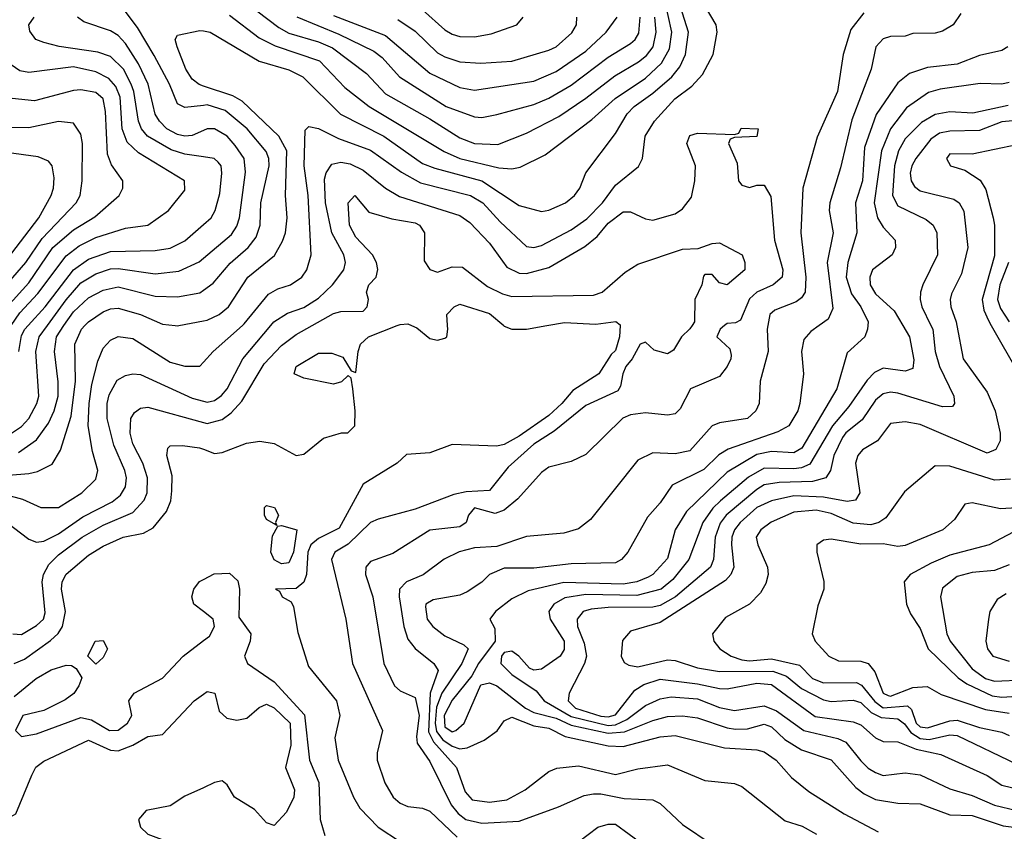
# Model space of a CAD drawing. Header units: inches. Extents: x 1793389 to 1900389, y 320802 to 470796.
# Tile 617 of 656: x 1859505 to 1862157, y 428638 to 430823. Entities that reach past the tile are written whole.
import ezdxf

# ---------------------------------------------------------------- set-up
doc = ezdxf.new("R2010")
doc.units = ezdxf.units.IN
doc.header["$MEASUREMENT"] = 0
for name, color, linetype in [('B8452', 7, 'Continuous'), ('B8453', 7, 'Continuous'), ('B8462', 7, 'Continuous'), ('B8463', 7, 'Continuous')]:
    doc.layers.add(name, color=color, linetype=linetype)

msp = doc.modelspace()

# ---------------------------------------------------------------- linework, layer by layer
at = {"layer": 'B8452', "color": 2}
for points, elevation in [([(1859430, 429594), (1859530, 429601.3), (1859552.9, 429607.1), (1859593, 429627), (1859615.1, 429664.9), (1859644, 429756), (1859655.3, 429850), (1859653.3, 429950), (1859671.6, 429990), (1859680.7, 430000)], 298), ([(1859470, 429701.7), (1859510, 429728.7), (1859529.8, 429750.2), (1859551.1, 429790), (1859556.9, 429810), (1859548.5, 429930), (1859558, 429970), (1859579.8, 430000)], 306), ([(1859502, 429658), (1859550, 429692.7), (1859582.4, 429737.6), (1859597.7, 429770), (1859608.5, 429810), (1859608.5, 429848.5), (1859598.5, 429930), (1859603.9, 429970), (1859624.4, 430000)], 302), ([(1859502.8, 429930), (1859510, 429973), (1859519.1, 429990), (1859528.1, 430000)], 310), ([(1859924, 430000), (1859930, 429999.3), (1859933.6, 430000)], 298), ([(1859470, 429544.2), (1859512.9, 429532.9), (1859562, 429510), (1859610, 429510.5), (1859672.7, 429550), (1859710, 429586.8), (1859715.1, 429610), (1859701, 429661), (1859689.8, 429729.8), (1859692, 429790), (1859699, 429841), (1859715.4, 429904.6), (1859730, 429938.8), (1859750, 429960.7), (1859770, 429970.4), (1859810, 429965.5), (1859910, 429901.6), (1859950, 429890.7), (1859990, 429891), (1860000, 429901.8)], 294), ([(1859470, 429470.4), (1859530, 429424.9), (1859550, 429417.1), (1859570, 429419.5), (1859610, 429438.9), (1859674.9, 429485.1), (1859754.5, 429525.5), (1859777, 429543), (1859790, 429566), (1859792.8, 429590), (1859788.3, 429610), (1859758.2, 429678.2), (1859741, 429750), (1859741.1, 429790), (1859746.3, 429813.7), (1859767.2, 429852.8), (1859790, 429866), (1859810, 429870.4), (1859830, 429868.4), (1859970, 429804.6), (1860000, 429796.4)], 290), ([(1859486.8, 429170), (1859510, 429168.2), (1859550, 429192.4), (1859569.6, 429210), (1859573.4, 429226.6), (1859565.6, 429310), (1859569.6, 429330), (1859583.5, 429356.5), (1859610, 429382.6), (1859673.6, 429430), (1859730, 429462.7), (1859810, 429497), (1859840.5, 429530), (1859848.3, 429550), (1859849.7, 429590), (1859836.9, 429630), (1859810, 429681.2), (1859803, 429710), (1859804.5, 429750), (1859814, 429766), (1859830, 429777.3), (1859850, 429780.5), (1860000, 429738.8)], 286), ([(1859490, 429090.3), (1859518, 429102), (1859587.9, 429152.1), (1859608.7, 429171.3), (1859620.5, 429190), (1859628.3, 429230), (1859617.7, 429290), (1859619.7, 429310), (1859630, 429330.4), (1859690, 429382), (1859730, 429405.7), (1859784, 429430), (1859838.6, 429441.4), (1859864.4, 429455.6), (1859900.7, 429499.3), (1859912, 429528), (1859914.8, 429554.8), (1859915.5, 429595.5), (1859901.2, 429650), (1859904, 429670), (1859910, 429676), (1859943.2, 429676.8), (1859989.4, 429670.6), (1860000, 429666.8)], 282), ([(1860000, 429230), (1859974, 429250), (1859969, 429270), (1859974, 429290), (1859989.3, 429310.7), (1860000, 429316.3)], 278), ([(1859490, 429001), (1859549.3, 429050), (1859590, 429073), (1859630, 429086), (1859644.7, 429084.7), (1859656.9, 429076.9), (1859672, 429052), (1859664.7, 429030), (1859650.8, 429009.2), (1859627.5, 428992.5), (1859570, 428964), (1859514, 428950), (1859494, 428910), (1859510, 428894), (1859550, 428901), (1859670, 428944.9), (1859698.8, 428938.8), (1859746.8, 428910), (1859770, 428910.5), (1859795.6, 428930), (1859807, 428950), (1859799, 428990), (1859813.2, 429010), (1859890, 429050.7), (1859945.2, 429110), (1860000, 429151.9)], 278), ([(1859188.7, 428630), (1859199, 428641), (1859206, 428670), (1859210, 428671.3), (1859250, 428664.7), (1859290, 428678.8), (1859310, 428679.1), (1859350, 428665.5), (1859390, 428660.5), (1859470, 428670.7), (1859494.7, 428685.3), (1859537.4, 428790), (1859548.9, 428811.1), (1859570, 428827), (1859690, 428884), (1859750, 428857), (1859770, 428855.3), (1859809.8, 428870.2), (1859850, 428894), (1859890, 428898.8), (1859975.1, 428990), (1860000, 429007.7)], 274), ([(1860000, 428755.9), (1859950, 428733.3), (1859910, 428706.6), (1859845.7, 428694.3), (1859824.9, 428670), (1859830.7, 428650), (1859850, 428630.7), (1859910, 428608.4), (1859990, 428565.3), (1860000, 428557.4)], 274)]:
    msp.add_lwpolyline(points, dxfattribs=dict(at, elevation=elevation))
at = {"layer": 'B8452', "color": 2, "elevation": 278}
msp.add_lwpolyline([(1859710, 429088), (1859688.7, 429110), (1859708, 429150), (1859730, 429152), (1859742, 429130), (1859730, 429106)], close=True, dxfattribs=at)
at = {"layer": 'B8453', "color": 2}
for points, elevation in [([(1860000, 430592.9), (1859950, 430587.3), (1859930, 430597.2), (1859908.3, 430650), (1859867.2, 430727.2), (1859822.2, 430802.2), (1859786.6, 430850), (1859779.3, 430870), (1859789.6, 430890.4), (1859850, 430894.9), (1859870, 430901.6), (1859885.2, 430910), (1859910, 430938), (1859970, 430923.8), (1859990, 430912.7), (1860000, 430903.1)], 302), ([(1860000, 430454.2), (1859950, 430461.5), (1859913.2, 430473.2), (1859849.6, 430510), (1859832.8, 430530), (1859824.8, 430550), (1859812.8, 430630), (1859805.3, 430650), (1859784.4, 430690), (1859750, 430724.7), (1859715.8, 430735.8), (1859611.2, 430751.2), (1859570, 430762), (1859549, 430770), (1859532.7, 430792.7), (1859529.4, 430810), (1859543.7, 430830)], 310), ([(1860000, 430525), (1859970, 430511.5), (1859950, 430509.7), (1859930, 430514), (1859901.6, 430530), (1859881.3, 430550), (1859870, 430569.4), (1859851.1, 430650), (1859824.7, 430704.7), (1859790, 430759.6), (1859770, 430780.5), (1859750, 430793.3), (1859677.5, 430817.5), (1859661.2, 430830)], 306), ([(1860000, 430644.8), (1859988.6, 430648.6), (1859970, 430663.7), (1859952.3, 430690), (1859929.2, 430750), (1859924, 430770), (1859930, 430782), (1859990, 430794.8), (1860000, 430793.1)], 298), ([(1859482.1, 430000), (1859505.5, 430034.5), (1859553.7, 430086.3), (1859630, 430187.4), (1859665.1, 430214.9), (1859710, 430237.3), (1859790, 430262), (1859850, 430270.6), (1859906, 430310), (1859950, 430364.7), (1859949, 430390), (1859825.3, 430465.3), (1859794.2, 430494.2), (1859780.9, 430530), (1859775.3, 430615.3), (1859763.6, 430643.6), (1859745.6, 430665.6), (1859710, 430683.5), (1859650, 430696.4), (1859530, 430681.3), (1859505.7, 430685.7), (1859482.3, 430702.3)], 314), ([(1859470.6, 430049.4), (1859530, 430114.9), (1859594.8, 430210), (1859650, 430257.4), (1859707.6, 430292.4), (1859773.2, 430350), (1859782.7, 430370), (1859782.7, 430390), (1859752.6, 430432.6), (1859741.5, 430461.5), (1859736.1, 430576.1), (1859729.6, 430610), (1859710, 430627.6), (1859670, 430634.7), (1859650, 430633.3), (1859545.4, 430605.4), (1859450, 430615.1)], 318), ([(1859450.6, 430089.4), (1859521.7, 430170), (1859565.9, 430234.1), (1859657.6, 430330), (1859667.8, 430350), (1859673.3, 430390), (1859674, 430490), (1859670, 430515.3), (1859650, 430545.2), (1859610, 430549.6), (1859530, 430532.8), (1859467.1, 430532.9)], 322), ([(1859470, 430176.4), (1859556.9, 430290), (1859589.6, 430350), (1859596.2, 430370), (1859598, 430398), (1859592.3, 430430), (1859582.7, 430442.7), (1859554.5, 430454.5), (1859470, 430465.6)], 326), ([(1859528.1, 430000), (1859573.3, 430050), (1859650, 430150.3), (1859690, 430179), (1859750, 430199), (1859870, 430202), (1859910, 430208.4), (1859950, 430228.2), (1860000, 430271.8)], 310), ([(1859579.8, 430000), (1859630, 430068.9), (1859670, 430115.2), (1859710, 430139), (1859750, 430152.6), (1859770, 430153.8), (1859870, 430139.5), (1859933.6, 430146.4), (1859988.5, 430171.5), (1860000, 430181.3)], 306), ([(1859624.4, 430000), (1859650, 430037.4), (1859690, 430074.9), (1859730, 430095.6), (1859770, 430104), (1859870, 430078.9), (1859930, 430077.6), (1859990, 430088.4), (1860000, 430095.6)], 302), ([(1859680.7, 430000), (1859690, 430010.3), (1859730, 430037), (1859750, 430045.3), (1859770, 430047), (1859830.2, 430030.2), (1859890, 430003.8), (1859924, 430000)], 298), ([(1859933.6, 430000), (1860000, 430012.5)], 298)]:
    msp.add_lwpolyline(points, dxfattribs=dict(at, elevation=elevation))
at = {"layer": 'B8462', "color": 2}
for points, elevation in [([(1860000, 429796.4), (1860010, 429793.7), (1860030, 429798.7), (1860048.6, 429811.4), (1860064.2, 429830), (1860105.6, 429910), (1860181.2, 430000)], 290), ([(1860000, 429738.8), (1860010, 429736), (1860050, 429747.2), (1860074.5, 429765.5), (1860103.1, 429796.9), (1860163.3, 429896.7), (1860210, 429946.4), (1860250, 429975.8), (1860292.7, 430000)], 286), ([(1860000, 429901.8), (1860026, 429930), (1860105, 430000)], 294), ([(1860000, 429666.8), (1860030, 429656), (1860050, 429658), (1860116.2, 429683.8), (1860151.5, 429688.5), (1860190, 429682.6), (1860250, 429650.6), (1860270, 429654), (1860323, 429697), (1860371.3, 429711.3), (1860388.7, 429711.3), (1860408, 429730), (1860408.7, 429770), (1860402, 429830), (1860398, 429858), (1860390, 429866), (1860371.6, 429848.4), (1860350, 429842), (1860270, 429858), (1860244, 429870), (1860249.2, 429890), (1860310, 429925.5), (1860345.8, 429925.8), (1860374.9, 429914.9), (1860398, 429878), (1860410, 429874), (1860416.2, 429930), (1860422.9, 429950), (1860444.5, 429970), (1860522, 430000)], 282), ([(1861121.9, 430000), (1861120.5, 429970), (1861110, 429933.2), (1861098, 429922), (1861064.9, 429870), (1860994.7, 429825.3), (1860964.9, 429790), (1860930, 429758), (1860850, 429702), (1860810, 429679.7), (1860790, 429675.1), (1860670, 429679.5), (1860610, 429657.2), (1860546.8, 429653.2), (1860522, 429630), (1860430, 429573.2), (1860365.7, 429454.3), (1860310, 429426.4), (1860289.2, 429410), (1860280.6, 429390), (1860277.4, 429330), (1860270, 429309), (1860250, 429292.3), (1860194, 429290), (1860204.7, 429284.7), (1860212, 429270), (1860235.9, 429255.9), (1860242.5, 429242.5), (1860253.8, 429173.8), (1860282.5, 429082.5), (1860358, 428990), (1860367.3, 428950), (1860354, 428890), (1860363, 428830), (1860404, 428730), (1860420.9, 428700.9), (1860470.7, 428650), (1860590.4, 428570.4)], 282), ([(1861315.7, 430000), (1861310, 429991.2), (1861287.2, 429970), (1861266.1, 429933.9), (1861250, 429923.6), (1861213.7, 429933.7), (1861190, 429955.6), (1861176, 429950), (1861154.4, 429910), (1861137.6, 429890), (1861129, 429870), (1861123.1, 429836.9), (1861115.8, 429824.2), (1861030, 429784.7), (1860944.1, 429715.9), (1860890, 429680.4), (1860820.9, 429619.1), (1860770, 429555.6), (1860707.8, 429552.2), (1860674.4, 429545.6), (1860570, 429505.6), (1860470, 429478.4), (1860450, 429469.6), (1860390, 429411.1), (1860354, 429390), (1860344.9, 429370), (1860383.7, 429210), (1860401.6, 429090), (1860482, 428910), (1860468, 428850), (1860468, 428830), (1860488.7, 428768.7), (1860510.8, 428730), (1860530, 428714), (1860550, 428704.9), (1860590, 428700.5), (1860610, 428693), (1860682.8, 428622.8)], 286), ([(1861403.5, 430000), (1861391, 429990), (1861382, 429970), (1861417.1, 429937.1), (1861420.7, 429920.7), (1861420.5, 429910), (1861410.4, 429890), (1861390, 429862.7), (1861311.3, 429830), (1861283.8, 429776.2), (1861270, 429762.7), (1861250, 429758.4), (1861190, 429765.4), (1861150, 429759.7), (1861128.9, 429751.1), (1861030, 429653.2), (1860990, 429634), (1860930, 429619), (1860910, 429604), (1860846.6, 429533.4), (1860810, 429502.9), (1860785.8, 429494.2), (1860730, 429509.2), (1860714, 429490), (1860707.3, 429470), (1860690, 429458.4), (1860610, 429449.6), (1860510, 429386.6), (1860450, 429365.2), (1860437.3, 429350), (1860436.3, 429330), (1860455.8, 429270), (1860486, 429090), (1860514, 429030), (1860530, 429016.3), (1860570, 428999.1), (1860580.8, 428950), (1860573.4, 428893.4), (1860575.6, 428875.6), (1860610, 428826), (1860667.4, 428710), (1860686.2, 428686.2), (1860706.4, 428670), (1860750, 428660.3), (1860850, 428666), (1860956.1, 428703.9), (1861025.3, 428734.7), (1861050, 428739.5), (1861070, 428739.5), (1861133, 428727), (1861210, 428723), (1861230, 428713.4), (1861290, 428656.3), (1861370, 428603.1)], 290), ([(1861519.6, 430000), (1861517.6, 429990), (1861520.4, 429930), (1861499.1, 429850), (1861496.3, 429790), (1861487.3, 429770), (1861464.7, 429750), (1861390, 429738.4), (1861370.3, 429729.7), (1861310, 429662.9), (1861270, 429654.5), (1861210, 429657.2), (1861170, 429637.2), (1861042.5, 429477.5), (1861010, 429453.2), (1860970, 429440.9), (1860870, 429432.3), (1860790, 429405.4), (1860730, 429401.3), (1860688.9, 429391.1), (1860648.6, 429371.4), (1860591.5, 429328.5), (1860546.8, 429310), (1860528.2, 429290), (1860526.7, 429270), (1860539.5, 429190), (1860550, 429156), (1860570.4, 429130.4), (1860620.7, 429090), (1860631.8, 429071.8), (1860610.1, 429009.9), (1860606.3, 428906.3), (1860619.4, 428879.4), (1860681.7, 428810), (1860704.7, 428744.7), (1860723.4, 428723.4), (1860770, 428716.5), (1860816.5, 428723.5), (1860866, 428750), (1860930, 428799.1), (1860951.9, 428808.1), (1861010, 428814.4), (1861110, 428791.8), (1861170, 428807), (1861250, 428817.1), (1861350, 428774.8), (1861430, 428766.8), (1861450, 428758.8), (1861566.2, 428666.2), (1861612.2, 428652.2), (1861650.4, 428630.4)], 294), ([(1860560.4, 430000), (1860574.2, 429994.2), (1860610, 429964.9), (1860630, 429960.7), (1860650, 429966), (1860655.3, 429970), (1860658, 429990), (1860657.3, 430000)], 282), ([(1861657.6, 430000), (1861635.6, 429984.4), (1861617.1, 429962.9), (1861610.5, 429930), (1861615.5, 429870), (1861605.5, 429790), (1861600.5, 429770), (1861576.3, 429730), (1861546.3, 429713.7), (1861413.2, 429666.8), (1861388.2, 429651.8), (1861347.3, 429612.7), (1861262, 429570), (1861230, 429522.7), (1861196.1, 429483.9), (1861142.8, 429390), (1861126, 429370), (1861110, 429360.9), (1860990, 429358.9), (1860890, 429346.6), (1860810, 429347.3), (1860770.4, 429329.6), (1860750, 429309.4), (1860710, 429282.9), (1860690, 429274), (1860618.3, 429261.7), (1860599.1, 429250), (1860597.5, 429242.5), (1860602.4, 429210), (1860618, 429190), (1860650, 429164.4), (1860700.9, 429140.9), (1860713, 429130), (1860695.5, 429090), (1860641.5, 429010), (1860627.8, 428972.2), (1860623.7, 428930), (1860627.5, 428907.5), (1860644.6, 428884.6), (1860670, 428867.6), (1860690, 428860.7), (1860710, 428863.1), (1860756.3, 428883.7), (1860791.1, 428908.9), (1860810, 428936), (1860830, 428945.5), (1860890, 428922.7), (1860930, 428915.8), (1860973.8, 428893.8), (1861090, 428868.2), (1861130, 428866.4), (1861230, 428893.1), (1861270, 428896.5), (1861403.4, 428863.4), (1861490, 428858), (1861510, 428852.7), (1861542, 428830), (1861583.4, 428783.4), (1861630, 428745.5), (1861725.1, 428685.1), (1861816.7, 428636.7)], 298), ([(1861789.2, 430000), (1861788, 429990), (1861780.7, 429970), (1861733.4, 429926.6), (1861706, 429830), (1861611.6, 429670), (1861590, 429657.7), (1861530, 429661.4), (1861490, 429652.9), (1861410, 429605.1), (1861300.7, 429499.3), (1861270.4, 429450), (1861250, 429372.7), (1861210.4, 429330), (1861197.3, 429322.7), (1861166.8, 429310), (1861130, 429303.7), (1860970, 429308.7), (1860874.6, 429285.4), (1860830, 429264.5), (1860786, 429230), (1860770.8, 429210), (1860784.2, 429184.2), (1860785.2, 429150), (1860740.9, 429090), (1860722.6, 429057.4), (1860670, 428991.6), (1860647.8, 428950), (1860650, 428919.3), (1860670, 428906.5), (1860679.3, 428910), (1860702, 428930), (1860747.2, 429032.8), (1860770, 429038.4), (1860790, 429030.3), (1860867.6, 428970), (1860890, 428958.2), (1860950, 428942.8), (1860990, 428923.9), (1861090, 428902.5), (1861133.5, 428906.5), (1861210, 428936.9), (1861250, 428947.9), (1861290, 428949), (1861330, 428944), (1861410, 428916.9), (1861433.1, 428913.1), (1861465.4, 428914.6), (1861510, 428927.2), (1861530, 428919.5), (1861565.3, 428885.3), (1861610, 428858), (1861690, 428830.4), (1861756.7, 428756.7), (1861778.9, 428738.9), (1861810, 428723.8), (1861870, 428714.4), (1861930, 428712.2), (1862010, 428683.1), (1862070, 428680.9), (1862153.3, 428653.3), (1862270, 428638.9)], 302), ([(1861883.5, 430000), (1861901.6, 429970), (1861912.5, 429907.5), (1861910, 429884), (1861890, 429877), (1861830, 429885.6), (1861806.7, 429873.3), (1861787.1, 429852.9), (1861738.3, 429781.7), (1861693.8, 429730), (1861633.2, 429626.8), (1861610, 429616.8), (1861590, 429614.6), (1861510, 429616.4), (1861468, 429592), (1861392.2, 429527.8), (1861371.6, 429508.4), (1861344.6, 429470), (1861307, 429370), (1861263.5, 429316.5), (1861232.4, 429290), (1861167.1, 429272.9), (1861030, 429276), (1860973.2, 429266.8), (1860943.8, 429250), (1860930.4, 429230), (1860934, 429210), (1860971.5, 429150), (1860971.7, 429128.3), (1860960.7, 429110), (1860910, 429074.5), (1860890, 429072), (1860878, 429078), (1860849.4, 429110), (1860830, 429123.6), (1860810, 429119.6), (1860802.6, 429110), (1860800.4, 429090), (1860830, 429060.5), (1860896.3, 429016.3), (1860917.3, 428990), (1860990, 428947.3), (1861090, 428923.3), (1861110, 428924.7), (1861140.5, 428939.5), (1861190, 428977.4), (1861230, 428995.3), (1861259.1, 429000.9), (1861330, 428994.9), (1861390, 428971.5), (1861430, 428963.7), (1861510, 428976.5), (1861543, 428963), (1861616.3, 428910), (1861708.2, 428888.2), (1861730, 428878.7), (1861770, 428828.4), (1861790, 428808.5), (1861810, 428796.4), (1861830, 428788.7), (1861890, 428795.5), (1861930, 428790.5), (1862010, 428752.4), (1862070, 428734.9), (1862130, 428709), (1862190, 428694)], 306), ([(1860808.6, 430000), (1860810, 429998.8), (1860830, 429990.6), (1860870, 429990.6), (1860924.8, 430000)], 282), ([(1861958.9, 430000), (1861963.7, 429990), (1861970.3, 429930), (1861981.7, 429890), (1862020.5, 429810), (1862022.8, 429790), (1862017.5, 429782.5), (1861990, 429781.6), (1861870, 429818.3), (1861850, 429821.1), (1861830, 429816.3), (1861810, 429799.6), (1861773.9, 429746.1), (1861730, 429711.1), (1861721.1, 429698.9), (1861697.7, 429650), (1861688.7, 429610), (1861676.3, 429590), (1861639.7, 429580.3), (1861550, 429577.2), (1861510, 429570.9), (1861490, 429559.1), (1861407.6, 429490), (1861391.8, 429468.2), (1861378, 429430), (1861373.8, 429370), (1861365.7, 429350), (1861270.7, 429269.3), (1861230, 429246.8), (1861210, 429241.8), (1861090, 429240.9), (1861043.9, 429236.1), (1861022.8, 429230), (1861006.4, 429210), (1861007, 429190), (1861024.8, 429144.8), (1861031.8, 429110), (1861026.3, 429090), (1860985.2, 429010), (1860982, 428990), (1861002, 428970), (1861070, 428948.5), (1861090, 428946.4), (1861110, 428951.7), (1861161.4, 429018.6), (1861186.3, 429033.7), (1861230, 429048), (1861330, 429035.9), (1861390, 429022.7), (1861410, 429022.3), (1861490, 429037.3), (1861530, 429033.8), (1861647.5, 428947.5), (1861750, 428933.4), (1861770, 428924.9), (1861810, 428890.5), (1861830, 428880.5), (1861870, 428879.3), (1861919.3, 428859.3), (1861985.5, 428845.5), (1862110, 428788.4), (1862150, 428762.4), (1862250, 428738.3)], 310), ([(1862028.9, 430000), (1862046, 429910), (1862110, 429820.7), (1862132.2, 429770), (1862145.5, 429710), (1862145.5, 429690), (1862133.7, 429666.3), (1862110, 429656.2), (1861930, 429733.3), (1861890, 429740.7), (1861850, 429736), (1861814.8, 429690), (1861774.6, 429665.4), (1861762, 429650), (1861755.5, 429630), (1861767.7, 429550), (1861756, 429530), (1861733.5, 429526.5), (1861670, 429538.4), (1861590, 429541.8), (1861530, 429528.5), (1861490.4, 429510), (1861445.7, 429470), (1861430.3, 429450), (1861422.7, 429430), (1861422.3, 429410), (1861428.4, 429350), (1861420.5, 429330), (1861406.1, 429313.9), (1861230, 429200.5), (1861150, 429177.2), (1861128, 429152), (1861124.9, 429110), (1861133, 429093), (1861145.5, 429085.5), (1861170, 429081.1), (1861250, 429100.3), (1861270, 429098.7), (1861330, 429078.3), (1861390, 429069.1), (1861533.4, 429070), (1861570, 429056.5), (1861610, 429023.2), (1861670, 428992.3), (1861690, 428987.7), (1861750, 428991.7), (1861770, 428985.2), (1861798.4, 428958.4), (1861824.7, 428944.7), (1861870, 428941.6), (1861887.5, 428927.5), (1861904.7, 428904.7), (1861930, 428888.7), (1861954.1, 428885.9), (1862010, 428898.6), (1862030, 428896.1), (1862190, 428819.5)], 314), ([(1862121.6, 430000), (1862195.5, 429870)], 318), ([(1862173.3, 429586.7), (1862130, 429584.2), (1862010, 429621.6), (1861970, 429622.7), (1861887.9, 429552.1), (1861837.2, 429482.8), (1861818.8, 429470), (1861796.7, 429463.3), (1861750, 429467.6), (1861690, 429494), (1861650, 429503.1), (1861590, 429497.7), (1861529.1, 429470.9), (1861500.5, 429450), (1861488.4, 429430), (1861492.4, 429410), (1861518.7, 429350), (1861520.3, 429330), (1861514.7, 429305.3), (1861499.9, 429280.1), (1861470.3, 429249.7), (1861405.8, 429214.2), (1861371, 429170), (1861374.8, 429150), (1861390.8, 429130), (1861420.7, 429110), (1861450, 429099.7), (1861470, 429097.1), (1861530, 429103.2), (1861605.4, 429085.4), (1861640.5, 429050), (1861670, 429038), (1861758.7, 429038.7), (1861772.2, 429032.2), (1861807.5, 428987.5), (1861830, 428970.9), (1861896.3, 428976.3), (1861906.3, 428966.3), (1861919.3, 428930), (1861930, 428919.7), (1861950, 428916.8), (1862010, 428936.2), (1862030, 428937.2), (1862090, 428917.7), (1862150, 428904.9), (1862170, 428896.5)], 318), ([(1862190, 429509.7), (1862146.2, 429506.2), (1862070, 429522.7), (1862050, 429519), (1862022.5, 429477.5), (1861991, 429450), (1861890, 429407.6), (1861870, 429405.6), (1861830, 429412.6), (1861770, 429411.2), (1861690, 429425.2), (1861670, 429422), (1861652, 429410), (1861651.3, 429390), (1861670.9, 429310.9), (1861671, 429290), (1861654.4, 429245.6), (1861638.8, 429170), (1861646.8, 429150), (1861684, 429110), (1861710, 429097.6), (1861770, 429096.4), (1861790.3, 429090.3), (1861807.8, 429067.8), (1861830, 429010.5), (1861843.8, 429003.8), (1861850, 429002), (1861910, 429025.8), (1861948.4, 429028.4), (1861986.8, 429006.8), (1862106.1, 428966.1), (1862170, 428956.5)], 322), ([(1862230, 429469.7), (1862116, 429410), (1862010, 429382), (1861959.6, 429360.4), (1861902.8, 429330), (1861886.8, 429310), (1861893, 429250), (1861903.7, 429223.7), (1861930, 429184), (1861951.8, 429130), (1862032, 429052), (1862055.8, 429035.8), (1862123.5, 429003.5), (1862150, 428999.7), (1862190, 429002.7)], 326), ([(1862170, 429356.2), (1862130, 429340.5), (1862070, 429335.1), (1862030, 429324.2), (1861990, 429292.7), (1861984.4, 429270), (1862001.6, 429170), (1862010.4, 429150), (1862070, 429075.8), (1862106, 429050), (1862130, 429042.7), (1862210, 429045.8)], 330), ([(1860000, 429316.3), (1860028.7, 429331.3), (1860070, 429333.4), (1860092.9, 429312.9), (1860096.9, 429290), (1860094.9, 429214.9), (1860127.7, 429170), (1860125.5, 429150), (1860110.8, 429110), (1860118.8, 429090), (1860190, 429040.4), (1860272.1, 428952.1), (1860285.2, 428830), (1860310.3, 428770), (1860314.4, 428670), (1860327, 428627)], 278), ([(1862161.8, 429278.2), (1862137.6, 429262.4), (1862117.3, 429230), (1862114, 429210), (1862106.8, 429150), (1862111.3, 429130), (1862126, 429110), (1862170, 429096.4)], 334), ([(1860000, 429151.9), (1860015.9, 429164.1), (1860029.4, 429190), (1860026, 429210), (1860000, 429230)], 278), ([(1860000, 429007.7), (1860010, 429014.9), (1860031, 429010), (1860042, 428962), (1860063, 428943), (1860090, 428937.3), (1860117, 428943), (1860150, 428972), (1860170, 428980.7), (1860190, 428970.4), (1860233.8, 428930), (1860235.3, 428870), (1860220.5, 428810), (1860245.5, 428750), (1860243, 428730), (1860224, 428690), (1860190, 428654), (1860170, 428661.2), (1860137, 428697), (1860083.7, 428730), (1860063.7, 428763.7), (1860050, 428774), (1860030, 428769.5), (1860000, 428755.9)], 274), ([(1861009.6, 428610.4), (1861062, 428650), (1861090, 428657.3), (1861110, 428657.3), (1861183.6, 428603.6)], 286)]:
    msp.add_lwpolyline(points, dxfattribs=dict(at, elevation=elevation))
at = {"layer": 'B8462', "color": 2, "elevation": 278}
for points in [[(1860198, 429462), (1860190, 429466), (1860170, 429478), (1860164, 429490), (1860164, 429510), (1860170, 429516), (1860191.3, 429510), (1860202, 429490), (1860194, 429470)], [(1860210, 429358.7), (1860190, 429369.6), (1860181.6, 429390), (1860186.3, 429433.7), (1860200.4, 429459.6), (1860210, 429462), (1860251, 429450), (1860242.3, 429390), (1860230, 429361.6)]]:
    msp.add_lwpolyline(points, close=True, dxfattribs=at)
at = {"layer": 'B8463', "color": 2}
for points, elevation in [([(1860070, 430835.8), (1860150, 430774.9), (1860193.2, 430753.2), (1860312.9, 430712.9), (1860380.5, 430640.5), (1860446, 430590), (1860648.3, 430468.3), (1860690.8, 430450), (1860795.1, 430424.9), (1860830, 430422.4), (1860853.1, 430426.9), (1860920.1, 430459.9), (1861045.5, 430554.5), (1861108.9, 430611.1), (1861190, 430666.3), (1861233.6, 430706.4), (1861255.4, 430744.6), (1861261.4, 430790), (1861221.4, 430970)], 302), ([(1860000, 430793.1), (1860018, 430790), (1860150, 430711.8), (1860230, 430688.7), (1860267.3, 430670), (1860369.1, 430569.1), (1860486, 430510), (1860590, 430436.5), (1860623.4, 430423.4), (1860749.3, 430389.3), (1860850, 430323), (1860910, 430307.3), (1860930, 430310.8), (1860975.3, 430330), (1860999, 430350), (1861013.2, 430370), (1861030, 430411.3), (1861110, 430517.3), (1861141.3, 430570), (1861159.6, 430590), (1861210, 430625.7), (1861261.3, 430670), (1861283.1, 430696.9), (1861297.7, 430730), (1861306.2, 430790), (1861274.8, 430890)], 298), ([(1860055.2, 430915.2), (1860202.8, 430802.8), (1860230, 430786.9), (1860310, 430763.9), (1860347.7, 430747.7), (1860438.9, 430678.9), (1860490, 430623.7), (1860610, 430556.5), (1860690, 430505.7), (1860730, 430490.3), (1860792.4, 430487.6), (1860870, 430518.4), (1860957, 430563), (1861030, 430612), (1861108, 430672), (1861171.6, 430710), (1861193, 430727), (1861210.9, 430750), (1861219.3, 430790), (1861215.3, 430830)], 306), ([(1860105, 430000), (1860110, 430004.4), (1860175.1, 430084.9), (1860200.7, 430099.3), (1860234, 430110), (1860265.2, 430130), (1860278, 430150), (1860289.6, 430190.4), (1860282.3, 430350), (1860271.1, 430430), (1860274, 430526), (1860284, 430536), (1860310, 430530.5), (1860363.9, 430503.9), (1860450, 430471.8), (1860533, 430413), (1860584.5, 430384.5), (1860719.1, 430350), (1860752.2, 430330), (1860798.9, 430278.9), (1860870, 430212.7), (1860890, 430210.4), (1860910, 430215.3), (1860990, 430258), (1861032.4, 430287.6), (1861074.7, 430330), (1861110, 430378), (1861171.4, 430428.6), (1861182, 430450), (1861189.6, 430510), (1861214.5, 430550), (1861269.6, 430610), (1861315.2, 430644.8), (1861343.8, 430676.2), (1861372.3, 430730), (1861383.7, 430790), (1861380.9, 430810), (1861331.9, 430891.9)], 294), ([(1860590, 430850.3), (1860650, 430795.8), (1860670, 430784.9), (1860690, 430778.7), (1860730, 430777.6), (1860774.7, 430785.3), (1860844, 430810), (1860861.2, 430830)], 322), ([(1861778, 430842), (1861742.9, 430797.1), (1861722.4, 430730), (1861707, 430630), (1861652.8, 430507.2), (1861614.4, 430370), (1861608.2, 430250), (1861621.7, 430130), (1861620.3, 430090), (1861610, 430074.5), (1861595.9, 430064.1), (1861538.4, 430041.6), (1861525.5, 430030), (1861519.6, 430000)], 294), ([(1862039.9, 430840.1), (1862018.8, 430810), (1861990, 430792.3), (1861970, 430787), (1861910, 430786), (1861890, 430779.3), (1861850, 430778), (1861830, 430772.3), (1861810.6, 430750), (1861798.4, 430690), (1861745.8, 430554.2), (1861715.6, 430424.4), (1861686.4, 430330), (1861684.9, 430310), (1861695.3, 430250), (1861679.6, 430170), (1861694.4, 430045.6), (1861682.4, 430017.6), (1861657.6, 430000)], 298), ([(1860251.2, 430831.2), (1860364.6, 430784.6), (1860459, 430739), (1860481.6, 430721.6), (1860527.7, 430670), (1860653.4, 430590), (1860730, 430562.4), (1860750, 430560.4), (1860790, 430568.4), (1860890, 430595.3), (1860930, 430611.8), (1860990, 430647.2), (1861090, 430722.6), (1861150, 430759.5), (1861162.9, 430770), (1861172.8, 430787.2), (1861176.1, 430830)], 310), ([(1860350, 430835.2), (1860490, 430781.1), (1860610, 430679.5), (1860690, 430641.3), (1860730, 430634), (1860890, 430658), (1860950, 430684.2), (1861030, 430738.7), (1861084.5, 430790), (1861113.6, 430830)], 314), ([(1860523.7, 430823.7), (1860570, 430792.7), (1860630, 430734.4), (1860650, 430723.1), (1860690, 430710.4), (1860746.9, 430706.9), (1860830, 430712), (1860930, 430741.3), (1860950, 430750.4), (1860992.2, 430787.8), (1861004.5, 430810), (1861005.1, 430830)], 318), ([(1862166, 430750), (1862150, 430740.9), (1862090, 430727.3), (1862030, 430704.2), (1861950, 430695.1), (1861901.1, 430678.9), (1861870, 430653.2), (1861811.3, 430568.7), (1861780.2, 430479.8), (1861774.7, 430390), (1861755.6, 430330), (1861759.5, 430250), (1861734.9, 430170), (1861730.3, 430130), (1861745.1, 430085.1), (1861770.3, 430050), (1861790.4, 430010), (1861789.2, 430000)], 302), ([(1862170, 430654), (1862150, 430649.6), (1862091.7, 430651.7), (1861983.4, 430636.6), (1861952.6, 430627.4), (1861893.5, 430586.5), (1861850.3, 430530), (1861825.8, 430470), (1861806.5, 430330), (1861814.9, 430290), (1861830, 430264.9), (1861862.8, 430230), (1861864, 430210), (1861854.8, 430190), (1861801.6, 430150), (1861794.4, 430130), (1861794.9, 430110), (1861810, 430085.5), (1861859.6, 430039.6), (1861883.5, 430000)], 306), ([(1860000, 430012.5), (1860010, 430014.4), (1860042.7, 430030), (1860067, 430050), (1860119.6, 430130), (1860191.1, 430188.9), (1860212.5, 430227.5), (1860220.5, 430250), (1860225.6, 430290), (1860221.3, 430350), (1860224.4, 430470), (1860203, 430510), (1860104.5, 430604.5), (1860078.7, 430618.7), (1860000, 430644.8)], 298), ([(1860000, 430095.6), (1860025.9, 430114.1), (1860071.9, 430168.1), (1860120.5, 430210), (1860141.8, 430238.2), (1860153, 430270), (1860154.3, 430330), (1860177.3, 430430), (1860176.4, 430450), (1860168.8, 430468.8), (1860117.4, 430530), (1860058.8, 430578.8), (1860010, 430594), (1860000, 430592.9)], 302), ([(1862167.3, 430592.7), (1862071.5, 430571.5), (1862010, 430575.6), (1861970, 430568.2), (1861933.2, 430546.8), (1861890, 430502.9), (1861871.6, 430470), (1861860.7, 430430), (1861855.3, 430350), (1861870, 430322.4), (1861946, 430286), (1861964.9, 430270), (1861974.9, 430250), (1861977.1, 430190), (1861937.1, 430110), (1861930.5, 430090), (1861930.4, 430070), (1861934.9, 430050), (1861958.9, 430000)], 310), ([(1862210, 430553.7), (1862150, 430548.2), (1862090, 430525.1), (1862010, 430523.5), (1861982.3, 430517.7), (1861958.5, 430501.5), (1861918.7, 430450), (1861907.6, 430430), (1861903.1, 430410), (1861905.7, 430390), (1861914.6, 430374.6), (1861930, 430362.4), (1862020.4, 430340.4), (1862034.8, 430330), (1862048, 430308), (1862058.4, 430210), (1862040.9, 430139.1), (1862014.6, 430085.4), (1862010.5, 430070), (1862012.4, 430050), (1862027, 430010), (1862028.9, 430000)], 314), ([(1860000, 430181.3), (1860075.2, 430244.8), (1860090, 430267.3), (1860097.4, 430290), (1860113.4, 430413.4), (1860109.6, 430450), (1860085.2, 430485.2), (1860063.7, 430510), (1860030, 430529.6), (1860010, 430529.5), (1860000, 430525)], 306), ([(1860181.2, 430000), (1860189.8, 430010.2), (1860226.2, 430033.8), (1860270, 430048.9), (1860310, 430073.4), (1860347.8, 430110), (1860378.4, 430150), (1860382.9, 430170), (1860378.4, 430190), (1860345.4, 430250), (1860328.7, 430330), (1860326.2, 430393.8), (1860330, 430411), (1860345.4, 430434.6), (1860370, 430440.3), (1860395.3, 430435.3), (1860430, 430418), (1860490.2, 430370.2), (1860527.9, 430347.9), (1860690, 430296.4), (1860717.5, 430277.5), (1860770, 430221.6), (1860816.9, 430156.9), (1860850, 430141.3), (1860870, 430140.3), (1860930, 430156.4), (1861027.3, 430212.7), (1861059.8, 430240.2), (1861090, 430275.8), (1861130, 430306.4), (1861150, 430306), (1861190, 430287.7), (1861210, 430284), (1861270, 430300.7), (1861290, 430314), (1861314.5, 430345.5), (1861322.9, 430390), (1861325.2, 430430), (1861302, 430490), (1861310, 430512), (1861330, 430518), (1861430, 430514), (1861442, 430518), (1861448.4, 430531.6), (1861494, 430530), (1861490, 430508.7), (1861430, 430506), (1861418, 430502), (1861414, 430490), (1861436.9, 430436.9), (1861441, 430390), (1861450, 430378), (1861470, 430371.3), (1861490, 430378), (1861510, 430378), (1861527.7, 430347.7), (1861537.6, 430230), (1861560.3, 430150), (1861558.4, 430130), (1861534, 430110), (1861490.5, 430090), (1861470, 430071.8), (1861445.8, 430014.2), (1861432.8, 430007.2), (1861410, 430005.2), (1861403.5, 430000)], 290), ([(1862190, 430486.3), (1862070, 430461.2), (1862010, 430462), (1862001, 430450), (1862012, 430430), (1862050, 430418.8), (1862091.8, 430391.8), (1862106.6, 430366.6), (1862126.3, 430290), (1862130.2, 430270), (1862130, 430188), (1862096.9, 430070), (1862101.8, 430041.8), (1862113.8, 430013.8), (1862121.6, 430000)], 318), ([(1860000, 430271.8), (1860020.9, 430290), (1860031.8, 430310), (1860044.4, 430355.6), (1860049.6, 430410), (1860047.3, 430430), (1860039.8, 430439.8), (1860028.7, 430450), (1860000, 430454.2)], 310), ([(1860292.7, 430000), (1860350, 430032.4), (1860370, 430038), (1860430, 430038.8), (1860441.2, 430050), (1860444, 430070), (1860439, 430090), (1860445.2, 430110), (1860465.2, 430130), (1860469.4, 430150.6), (1860465.6, 430170), (1860455.1, 430190), (1860410, 430238.4), (1860393.6, 430270), (1860389.6, 430330.4), (1860408, 430350), (1860445.7, 430305.7), (1860507.3, 430287.3), (1860570, 430277), (1860582, 430270), (1860594.9, 430250), (1860594.4, 430174.4), (1860610, 430150.7), (1860630, 430144), (1860670, 430158.4), (1860697.3, 430157.3), (1860765.1, 430105.1), (1860805.4, 430085.4), (1860830, 430078.7), (1861050, 430082), (1861074, 430090), (1861135.9, 430144.1), (1861170, 430165.5), (1861290, 430205.5), (1861332.3, 430207.7), (1861370, 430220.7), (1861390, 430222.8), (1861451, 430190), (1861458, 430170), (1861458, 430150), (1861410, 430109.4), (1861390, 430115.3), (1861370, 430137.2), (1861350, 430137.2), (1861346.9, 430133.1), (1861341.6, 430110), (1861323.6, 430070), (1861322.2, 430010), (1861315.7, 430000)], 286), ([(1862167.6, 430170), (1862144.6, 430110), (1862138.5, 430070), (1862146.3, 430046.3), (1862170, 430010.3)], 322), ([(1860657.3, 430000), (1860655.3, 430030), (1860675.3, 430050), (1860690, 430057.3), (1860770, 430032.4), (1860808.6, 430000)], 282), ([(1860522, 430000), (1860530, 430003.1), (1860550, 430004.4), (1860560.4, 430000)], 282), ([(1860924.8, 430000), (1860971.9, 430008.1), (1861056.2, 430003.8), (1861110.7, 430010.7), (1861122, 430002), (1861121.9, 430000)], 282)]:
    msp.add_lwpolyline(points, dxfattribs=dict(at, elevation=elevation))

doc.saveas('drawing.dxf')
